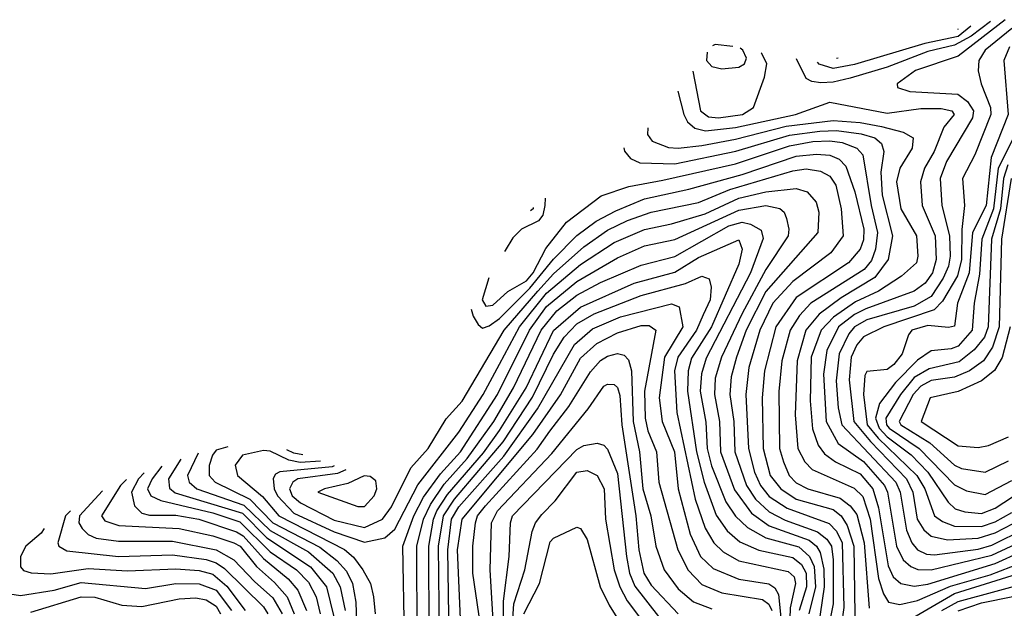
# Model space of a CAD drawing. Extents: x 501367 to 657802, y 482273 to 547541.
# Tile 531 of 656: x 578002 to 580922, y 545791 to 547535. Entities that reach past the tile are written whole.
import ezdxf

# ---------------------------------------------------------------- set-up
doc = ezdxf.new("R2010")
doc.units = 0

msp = doc.modelspace()

# ---------------------------------------------------------------- linework, layer by layer
at = {"layer": '0CON20XD'}
for points in [[(580881.3, 547530.1), (580823.8, 547486.2), (580775, 547460.3), (580695, 547441.3), (580575, 547394.5), (580465, 547362.5), (580415, 547350.1), (580378.4, 547348.4), (580351.7, 547351.8), (580335, 547360.9), (580305.9, 547419.5)], [(580823.2, 547516.2), (580785, 547486.1), (580686.1, 547465), (580477.7, 547402.3), (580415, 547390.4), (580373.2, 547403.2), (580367.8, 547409.2)], [(580925, 547535.4), (580785, 547427.1), (580659.3, 547385), (580604.6, 547345), (580605.5, 547335), (580642.5, 547322.5), (580784.6, 547315), (580812.8, 547292.8), (580830.7, 547265), (580827.7, 547245), (580750.8, 547115), (580732.3, 547065), (580736.9, 546985), (580760.1, 546895), (580762.1, 546835), (580756.9, 546805), (580740.9, 546769.1), (580705, 546715.1), (580655, 546686.1), (580515, 546645.9), (580477.5, 546625), (580460.9, 546605), (580432, 546545), (580424, 546465), (580429.5, 546385), (580440, 546335), (580600.1, 546165), (580613.8, 546135), (580632.6, 546022.6), (580647.6, 545985), (580665, 545964.5), (580691.4, 545951.4), (580715, 545949.7), (580845, 545966.2), (580885, 545978.7), (580985, 546028.1)], [(580945, 547509.7), (580865.8, 547445), (580847, 547415), (580844.3, 547384.3), (580853.3, 547345), (580881.1, 547275), (580882.1, 547255), (580834.6, 547135.4), (580798, 547065), (580804.3, 546985), (580796.1, 546913.9), (580794.9, 546825), (580783.6, 546776.4), (580739, 546701), (580714.7, 546675.3), (580565.3, 546625), (580505, 546596.2), (580485, 546571.9), (580467.9, 546535), (580462, 546468), (580476.3, 546345), (580525.2, 546285.2), (580631.9, 546175), (580650.8, 546135), (580664, 546055), (580683.6, 546023.6), (580705.1, 546005.1), (580753.9, 545993.9), (580845, 545998.8), (580895.2, 546015), (580975, 546056)], [(580784.9, 547507), (580783.7, 547506.7)], [(580117.4, 547455.7), (580065, 547461.5), (580056.4, 547458)], [(580938, 547455), (580920.5, 547415), (580933.7, 547255), (580883, 547127), (580868.2, 546985), (580828.1, 546905), (580817.7, 546785), (580783.7, 546695), (580775, 546627.8), (580756.6, 546623.4), (580695, 546628.9), (580648.1, 546615), (580638.1, 546601.9), (580619, 546545), (580595, 546514.1), (580575, 546499.4), (580515, 546492.9), (580508.8, 546481.2), (580504.6, 546425), (580515.9, 546335), (580547.9, 546295), (580663.1, 546185), (580686.7, 546145), (580715.3, 546065.3), (580738.6, 546048.6), (580775, 546034.9), (580855, 546034.1), (580895, 546047.3), (580945, 546074.7)], [(579998.5, 547383.3), (580021.2, 547265), (580045, 547248), (580075, 547244.7), (580145.4, 547255), (580178.5, 547275), (580211.2, 547365), (580217.6, 547405), (580203.4, 547435), (580201.1, 547437)], [(580041.3, 547439.7), (580039.1, 547415), (580055, 547396.7), (580085, 547389.7), (580135, 547394.8), (580151.5, 547405), (580158.1, 547421.9), (580146.8, 547445), (580139, 547450.8)], [(580429.4, 547421.7), (580424.8, 547420.6)], [(579954.5, 547323.5), (579971.4, 547255), (579982.7, 547232.7), (580004.2, 547214.2), (580036.5, 547206.5), (580125, 547215.9), (580302.7, 547255), (580405, 547291.5), (580575, 547258.6), (580675, 547272.2), (580735, 547271.8), (580767.1, 547265), (580773.3, 547255), (580742.7, 547217.3), (580714.3, 547145), (580685.8, 547095), (580674.1, 547055), (580678.6, 546985), (580717.6, 546895), (580720.4, 546825), (580708.8, 546785), (580687.1, 546755), (580655, 546730.7), (580511.4, 546678.6), (580478.3, 546661.7), (580431, 546625), (580395.7, 546555), (580385.7, 546485), (580393.6, 546345), (580429.9, 546279.9), (580505, 546226.7), (580566.9, 546155), (580575.9, 546135), (580602.4, 545975), (580622.7, 545935), (580644.9, 545914.9), (580666, 545906), (580704.9, 545904.9), (580885, 545948.8), (580985, 545995.4)], [(579864.8, 547215.1), (579864.2, 547195), (579877.8, 547175), (579926.4, 547156.4), (579955, 547154.3), (580025, 547163.1), (580125, 547181.8), (580275, 547220), (580415, 547236.5), (580495, 547230.5), (580558.5, 547218.5), (580622.3, 547202.3), (580651.6, 547185), (580649.4, 547155), (580612.5, 547095), (580602.7, 547055), (580615.5, 546975), (580662, 546895), (580666.2, 546835), (580661.5, 546815), (580617.5, 546775), (580548.8, 546731.2), (580480.6, 546699.4), (580415.8, 546654.2), (580378.7, 546615), (580349.9, 546535), (580346.1, 546406.1), (580353, 546323), (580369.8, 546275), (580388.8, 546248.8), (580421.7, 546225), (580495, 546189.5), (580532.3, 546145), (580548.9, 546088.9), (580577.7, 545917.6), (580592.8, 545885), (580615, 545865.2), (580655, 545856.8), (580695, 545862.5), (580895, 545923.9), (581129.6, 546030.4)], [(579793.6, 547155.3), (579795.6, 547145.6), (579813.8, 547123.8), (579841.7, 547111.7), (579945, 547108), (580125.9, 547145.9), (580285, 547193.3), (580375, 547205.6), (580425, 547207.3), (580497.6, 547197.6), (580537.9, 547185), (580558.5, 547168.5), (580564.8, 547145), (580555.9, 547084.1), (580559.9, 547015), (580591.1, 546895), (580577.5, 546825), (580538.3, 546771.7), (580438.6, 546711.4), (580373.3, 546663.3), (580334, 546615), (580307.8, 546525), (580302, 546365), (580310.2, 546265), (580330.4, 546225), (580352.3, 546202.3), (580476.9, 546146.9), (580502.3, 546122.3), (580524.5, 546055), (580549.6, 545879.6), (580563.7, 545833.7), (580579.2, 545809.2), (580612.2, 545802.2), (580665, 545814), (580762.8, 545857.2), (580879.9, 545890.1), (581125, 545985.1)], [(579393.6, 546770.7), (579373.4, 546705), (579385, 546686.7), (579405, 546689.8), (579449.7, 546730.3), (579505, 546762), (579524.8, 546785), (579562.9, 546857.1), (579624.2, 546935.8), (579726.5, 547013.5), (579808.4, 547041.6), (579909.8, 547059.8), (580125, 547107.9), (580285, 547161.6), (580354.1, 547174.1), (580405, 547176.8), (580441.5, 547171.5), (580484.4, 547154.4), (580502.3, 547135), (580526.9, 546985), (580546.3, 546905), (580540.4, 546855), (580527.9, 546822.1), (580506.8, 546795), (580348.8, 546695), (580315, 546658.6), (580287.4, 546615), (580262.1, 546525), (580253.6, 546433.6), (580255.6, 546265), (580267.1, 546225), (580284.6, 546185), (580305, 546162.7), (580339.2, 546145), (580435, 546117.7), (580464.8, 546095), (580485, 546068.8), (580507.1, 545985), (580521.3, 545791.3)], [(580949.4, 547185), (580903.8, 547095), (580889.8, 546975), (580855.4, 546885), (580848.8, 546781.2), (580833.1, 546695), (580827.4, 546615), (580785, 546568.3), (580765, 546560.5), (580705, 546554), (580665, 546526.9), (580599.6, 546460.4), (580551.8, 546398.2), (580540.7, 546355), (580550.7, 546325), (580575, 546299.7), (580646.3, 546246.3), (580695.5, 546195), (580755.8, 546105.8), (580776.2, 546086.2), (580805, 546076.9), (580855, 546072), (580895, 546088.5), (580975, 546140.4)], [(579341.4, 546677.4), (579346.8, 546656.8), (579361.8, 546631.8), (579375, 546621.6), (579395, 546628), (579425, 546649.9), (579515, 546739.5), (579585, 546825.6), (579655, 546896), (579712, 546938), (579770.6, 546969.4), (579855, 547004.9), (579987.1, 547032.9), (580145, 547076.4), (580305, 547130.8), (580365, 547136.7), (580405, 547133.8), (580432.4, 547122.4), (580451.8, 547101.8), (580478.9, 547025), (580505.3, 546915), (580505, 546882.9), (580494.5, 546855), (580459.8, 546815), (580305, 546712.5), (580244.6, 546625), (580210.6, 546495), (580204, 546415), (580207.2, 546265), (580228, 546185), (580259.4, 546145), (580305, 546114.7), (580415, 546083.6), (580438.5, 546065), (580456.6, 546036.6), (580476.4, 545975), (580480.4, 545705)], [(580932.3, 547105), (580919.9, 547065), (580911.2, 546975), (580884.5, 546885), (580874.4, 546625.6), (580863.2, 546595), (580832.8, 546557.2), (580788, 546522), (580699.2, 546500.8), (580655.2, 546474.8), (580614.1, 546425), (580570.8, 546355), (580572.4, 546335), (580580.8, 546325), (580670, 546265), (580775, 546156.7), (580809.8, 546139.8), (580865, 546128.6), (580945, 546170.4)], [(578969.1, 546201.7), (578945, 546190.4), (578827.6, 546175), (578812.5, 546165), (578802.4, 546145), (578810.5, 546125), (578835, 546103.8), (578935, 546052.6), (579025, 546031.2), (579077.9, 546055), (579105, 546092.3), (579162.2, 546207.8), (579213.8, 546265), (579267.1, 546352.9), (579314.5, 546405), (579439.4, 546615), (579538.6, 546731.4), (579585, 546782), (579675, 546862.5), (579745, 546911.5), (579805, 546940.1), (579875, 546964.9), (580015, 546993.8), (580108.2, 547031.8), (580295, 547087.8), (580335, 547093.4), (580376.9, 547086.9), (580405, 547071.7), (580422.6, 547045), (580438.1, 546975), (580444.8, 546895), (580407.8, 546845), (580295, 546759.2), (580235.9, 546695), (580197.1, 546615), (580165.1, 546504.9), (580155.9, 546425), (580163.6, 546265), (580181.6, 546195), (580199.2, 546155), (580225, 546122.8), (580277.9, 546087.9), (580402.9, 546042.9), (580425, 546019.8), (580441.5, 545985), (580445.9, 545794.1), (580432.6, 545695)], [(580942.3, 547065), (580913.5, 546885), (580907.1, 546625), (580887.3, 546565), (580860.9, 546525), (580819, 546495), (580775, 546476.6), (580705, 546466.2), (580675, 546449.5), (580652, 546425), (580610, 546345), (580615.1, 546335), (580701.6, 546281.6), (580775, 546215.7), (580795, 546205.8), (580865, 546194.5), (580935, 546228.5)], [(578934.5, 546213.3), (578929.3, 546210.7), (578774.2, 546195.8), (578761.3, 546188.7), (578754.2, 546175.8), (578756.6, 546145), (578766.4, 546125), (578815, 546073.2), (578935, 546017.7), (579025, 545987), (579085, 546000), (579115, 546026.2), (579183.2, 546156.8), (579305, 546313), (579377.2, 546425), (579424.8, 546515.2), (579484.4, 546625), (579565, 546724.7), (579665, 546809.6), (579765, 546874.9), (579855, 546913.8), (579935, 546930.1), (580035, 546960.4), (580135, 547006.3), (580215, 547025.5), (580305, 547035.2), (580337.7, 547025), (580364.6, 546994.6), (580371.9, 546965), (580369.6, 546905), (580215, 546730.5), (580156.9, 546615), (580127.8, 546535), (580112.5, 546477.5), (580107.9, 546425), (580120.2, 546345), (580122.8, 546255), (580158, 546155), (580184.6, 546114.6), (580225, 546077.1), (580272.2, 546052.2), (580368, 546018), (580396.3, 545996.3), (580409.4, 545975), (580414.8, 545934.8), (580414.6, 545805), (580395.3, 545705)], [(579143.2, 545705), (579138.6, 545975), (579171.2, 546065), (579199.7, 546120.3), (579249.8, 546190.2), (579309.6, 546255), (579419.5, 546425), (579513.7, 546615), (579565, 546685.1), (579655, 546759.7), (579775, 546829.6), (579855, 546864.9), (579945, 546884.6), (580135, 546971.5), (580215.3, 546985.3), (580256.3, 546976.3), (580269.2, 546965), (580276.2, 546946.2), (580283.5, 546915), (580280.9, 546895), (580215, 546795.2), (580144.9, 546665.1), (580083.1, 546535), (580065, 546472.9), (580062.9, 546425), (580077.9, 546345), (580080.9, 546255), (580122.4, 546142.4), (580172.8, 546072.8), (580225, 546036.1), (580343.4, 545993.4), (580365.7, 545975.7), (580376.3, 545956.3), (580387.1, 545907), (580388.5, 545855), (580351.1, 545605)], [(579560.2, 547006.6), (579559.9, 546985), (579553.3, 546956.7), (579540.6, 546939.4), (579490.7, 546915), (579465, 546888.7), (579442.2, 546851.8), (579440.3, 546848.6)], [(579525.4, 546979.3), (579524.7, 546975), (579517.4, 546969.1)], [(579181.3, 545705), (579180.1, 545975), (579199.5, 546055), (579220.7, 546099.3), (579261, 546159), (579329.5, 546235), (579408.4, 546345), (579467.2, 546445), (579548.5, 546615), (579595, 546672.6), (579655, 546718.9), (579725, 546757.1), (579845, 546807.8), (579945, 546834.2), (580105, 546924.2), (580145, 546935.9), (580169.9, 546929.9), (580201.5, 546911.5), (580207.5, 546887.5), (580169.9, 546785), (580037.8, 546532.2), (580024.2, 546485.8), (580020.6, 546435), (580036.9, 546343.1), (580041.1, 546265), (580053.5, 546213.6), (580096.8, 546106.8), (580125, 546064.5), (580160.4, 546030.4), (580215, 546000.3), (580313.1, 545973.1), (580344.5, 545945), (580358.1, 545915), (580362.5, 545855), (580342.2, 545775)], [(579216.5, 545715), (579216, 545975), (579229, 546055), (579239.7, 546080.3), (579271.1, 546128.9), (579377.9, 546252.1), (579425, 546318.1), (579504.2, 546445), (579585.1, 546614.9), (579665, 546683.4), (579824.9, 546755.1), (579945, 546787.8), (580015, 546831.2), (580135, 546883.5), (580145.2, 546855.2), (580135, 546810.8), (580054.2, 546625), (579995, 546532.1), (579984.5, 546495), (579983, 546435), (580009.2, 546255), (580032.2, 546165), (580067.7, 546067.7), (580100.6, 546020.6), (580138.1, 545988.1), (580194, 545964), (580295, 545941.6), (580321.2, 545921.2), (580335, 545895.3), (580335.5, 545855), (580313.8, 545785)], [(579246.8, 545715), (579244.8, 545975), (579259.5, 546065), (579291.5, 546115), (579435.6, 546285), (579523.5, 546416.5), (579585, 546544.4), (579617.3, 546595), (579655, 546634.4), (579705.8, 546664.2), (579845, 546718.1), (579976.7, 546753.3), (580025, 546775.2), (580047.1, 546767.1), (580052.7, 546742.7), (580050.1, 546705), (580029, 546661), (580009.3, 546615), (579954.5, 546535.5), (579944.5, 546494.5), (579951.5, 546371.5), (580005.1, 546115), (580035, 546028.9), (580061, 545985), (580088.7, 545958.7), (580135, 545932.1), (580280.8, 545900.8), (580299.3, 545885), (580303.3, 545865), (580287, 545793), (580284.2, 545695)], [(579275.5, 545705), (579271.6, 545965), (579282.8, 546055), (579305, 546092.2), (579438, 546242), (579537.6, 546382.4), (579647.2, 546572.8), (579700.8, 546619.2), (579784.1, 546655), (579935, 546693.9), (579958, 546685), (579968.8, 546625), (579914.5, 546535.5), (579898.8, 546415), (579908, 546345), (579944.5, 546255), (579954.9, 546145), (579990.6, 546010.6), (580021.6, 545945), (580059, 545909), (580135, 545877.8), (580224.1, 545864.1), (580241.6, 545851.6), (580252.3, 545832.3), (580265.2, 545705)], [(579311.2, 545715), (579300.4, 545965), (579314.4, 546055), (579523.6, 546306.4), (579605.8, 546424.2), (579665, 546532.6), (579714.1, 546575.9), (579775, 546607.6), (579845, 546629.1), (579869.2, 546629.2), (579888.4, 546615), (579855.1, 546435), (579856.8, 546355), (579865, 546317.3), (579890.5, 546255), (579897.3, 546165), (579954.1, 545964.1), (579984.3, 545904.3), (580025, 545861.4), (580085, 545836.8), (580205, 545817.3), (580224, 545804), (580233.3, 545785)], [(580939.2, 546625), (580915.6, 546534.4), (580893.6, 546496.4), (580854.9, 546465.1), (580785, 546434), (580702.1, 546415), (580676, 546345), (580785, 546272.4), (580845, 546268), (580875, 546274), (580935, 546299.3)], [(579372.9, 545715), (579346.2, 545895), (579345.7, 545975), (579353.6, 546045), (579360.3, 546065), (579383.4, 546095), (579537.1, 546262.9), (579574, 546316), (579630.9, 546389.1), (579695, 546492.2), (579725, 546525.2), (579745, 546538.9), (579775, 546546.8), (579795, 546541.6), (579808, 546528), (579816.8, 546495), (579821.9, 546345), (579840.4, 546255), (579850, 546145), (579874.1, 546065), (579888.5, 545975), (579913.4, 545905), (579955, 545848.7), (580000.7, 545810.7), (580055, 545789.9)], [(579408.9, 545705), (579397.6, 545905), (579401.2, 546045), (579419.4, 546080.6), (579580.2, 546249.8), (579688.1, 546381.9), (579735, 546449.5), (579745, 546455.8), (579765, 546454.6), (579775, 546445.4), (579781.8, 546421.8), (579787.5, 546335), (579829.6, 546065), (579838.3, 545965), (579852.8, 545895), (579875, 545859.8), (579955, 545775.2)], [(578619.5, 546269.4), (578585, 546259.4), (578573.8, 546245), (578564.5, 546214.5), (578564.5, 546185), (578581.9, 546165), (578684.5, 546114.5), (578752.8, 546045), (578892.8, 545972.8), (578943.2, 545933.2), (578971.7, 545901.7), (578989.2, 545865), (578999.2, 545809.2), (579008.4, 545531.6)], [(578894, 546227.2), (578833.7, 546223.7), (578800.5, 546230.5), (578745, 546257.2), (578725, 546258.8), (578663.3, 546245), (578640.9, 546215), (578648.1, 546185), (578722.2, 546122.2), (578770.7, 546065), (578965.4, 545965.4), (578992.6, 545942.6), (579020.2, 545905), (579042.6, 545865), (579051.7, 545825), (579056.7, 545775)], [(578841.5, 546245.9), (578815, 546251.1), (578794.6, 546260.4)], [(579436.1, 545703.9), (579437.1, 545812.9), (579454.3, 545945), (579457.6, 546045), (579463.9, 546065), (579655, 546261.7), (579675, 546273.9), (579715, 546280.9), (579735, 546274.6), (579745, 546263.1), (579775, 546191.2), (579801.4, 545945), (579810.8, 545895), (579826.7, 545856.7), (579897.1, 545767.1)], [(578479.9, 546233.2), (578443.4, 546175), (578446.9, 546146.9), (578463.5, 546133.5), (578662.8, 546072.8), (578735, 546000), (578864.4, 545914.4), (578911.9, 545855), (578933.7, 545766.3)], [(578531.8, 546251.2), (578499.9, 546185), (578504.7, 546164.7), (578527.5, 546145), (578667.2, 546097.2), (578745, 546021.7), (578858.3, 545958.3), (578931, 545895), (578953.1, 545855), (578967.5, 545785)], [(578423.5, 546212), (578395.4, 546175), (578381.7, 546145), (578391, 546125), (578420.9, 546110.9), (578575, 546074.5), (578655, 546048), (578745, 545958.6), (578823.5, 545905), (578858.9, 545868.9), (578881.1, 545825), (578893.7, 545775)], [(579459.6, 545685), (579467.7, 545805), (579500.8, 545905), (579521.6, 546018.4), (579531.6, 546045), (579550.4, 546069.6), (579589.9, 546110.1), (579655, 546194.8), (579685, 546199.7), (579715, 546184.7), (579736, 546145), (579740, 546055), (579765.5, 545905.5), (579782, 545855), (579803.6, 545813.6), (579855.2, 545745)], [(578318.9, 546173.2), (578301.1, 546155), (578244.8, 546065), (578255, 546050.4), (578296.8, 546036.8), (578475, 546027.9), (578575, 546005.8), (578636.9, 545985), (578656.4, 545975), (578704.8, 545914.8), (578757.7, 545867.7), (578795.5, 545825), (578816.4, 545775)], [(578371.3, 546192.5), (578354.9, 546175), (578333.5, 546135), (578342.7, 546095), (578365, 546073.2), (578387.6, 546067.6), (578465, 546067.1), (578533.1, 546055), (578645, 546018.2), (578665, 546006.1), (578725, 545938.6), (578798.8, 545878.8), (578827.4, 545845), (578852.4, 545785)], [(579025, 546093.2), (579053.3, 546125), (579061.4, 546145), (579058.9, 546168.9), (579042, 546182), (579024.2, 546184.2), (578975, 546161.3), (578906, 546145), (578886.7, 546135), (579005, 546093.2), (579025, 546093.2)], [(578247.5, 546139.2), (578179.4, 546065), (578177.8, 546045), (578187.5, 546027.5), (578205, 546009.8), (578228.7, 545998.7), (578295, 545990.2), (578455, 545990.3), (578585, 545964.5), (578637.8, 545935), (578698.8, 545871.2), (578752.6, 545822.6), (578780.7, 545775)], [(578152.8, 546080.4), (578137.9, 546065), (578115.3, 545985), (578118.2, 545975), (578141.9, 545961.9), (578294.9, 545945.1), (578455, 545950), (578555, 545936), (578585, 545925.8), (578609.4, 545909.4), (578725, 545795.2), (578738.4, 545775)], [(578074.7, 546027.3), (578066, 546014), (578020.6, 545975), (578004.4, 545944.4), (578004.6, 545914.6), (578013.6, 545903.6), (578036.3, 545896.3), (578095, 545893.4), (578205, 545909.7), (578322, 545902), (578465, 545908), (578535, 545903.4), (578575, 545892.5), (578616.7, 545856.7), (578671, 545785)], [(579497.2, 545775), (579544.2, 545865), (579575, 545988.2), (579585, 545998.9), (579655, 546031.8), (579665, 546027.5), (579685.2, 545995), (579724.1, 545855), (579750.3, 545800.3), (579797.5, 545725)], [(580595, 545730.2), (580775, 545834.7), (581145, 545950.9)], [(580736.9, 545785), (580785, 545811.8), (581145, 545909.1)], [(577901.5, 545845), (578005, 545829.1), (578104.9, 545844.9), (578185, 545867.6), (578375, 545849.6), (578465, 545864.4), (578535, 545863.9), (578585, 545845.3), (578630.3, 545785)], [(578035, 545779.5), (578185, 545825.7), (578225, 545824.2), (578305, 545800.4), (578365, 545797), (578475, 545819.7), (578525, 545822), (578555, 545816.7), (578585, 545798.1), (578597.5, 545775)], [(580785, 545783.8), (580855, 545808), (581035.8, 545844.2)]]:
    msp.add_lwpolyline(points, dxfattribs=at)

doc.saveas('drawing.dxf')
